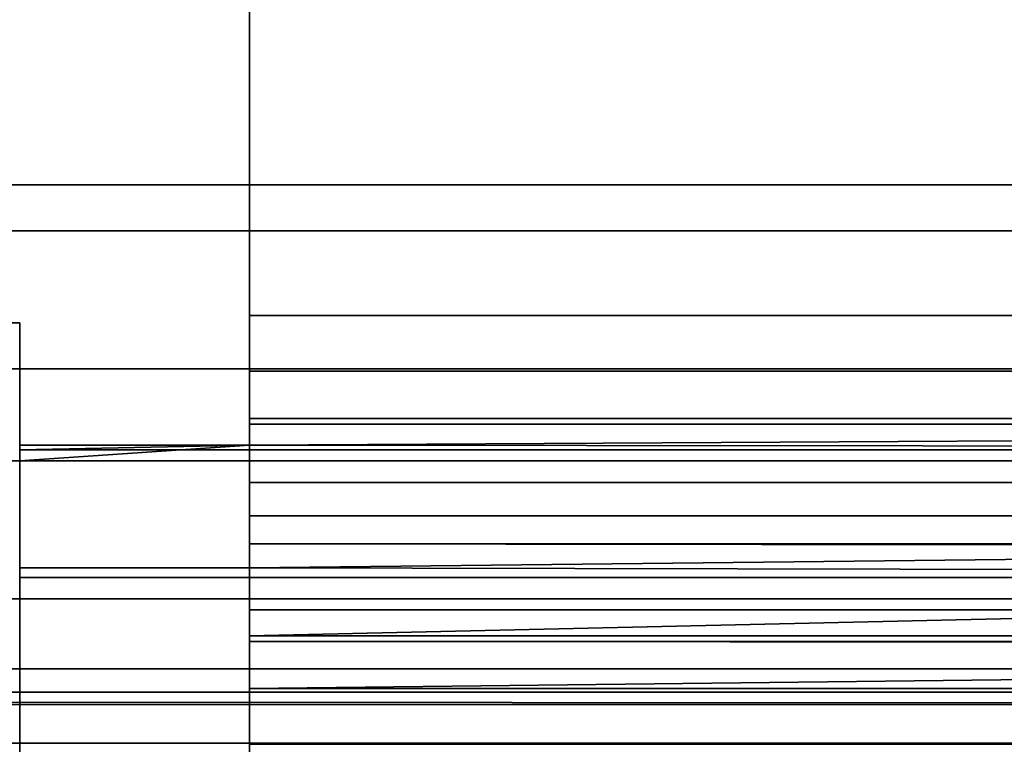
# Model space of a CAD drawing. Header units: millimetres. Extents: x -603 to 3703, y -115 to 249.
# Tile 267 of 656: x 358.2 to 368.91, y 13.42 to 21.3. Entities that reach past the tile are written whole.
import ezdxf

# ---------------------------------------------------------------- set-up
doc = ezdxf.new("R2010")
doc.units = ezdxf.units.MM
doc.layers.add('151', color=7, linetype='Continuous', true_color=0xffffff)

# ---------------------------------------------------------------- blocks, each defined once
blk = doc.blocks.new('UG_SURFACE_001')
at = {"layer": '151', "color": 252, "linetype": 'Continuous', "lineweight": 35}
for points in [[(603, -13.3, 2212.25), (603, 230.4, 2212.25), (-603, 230.4, 2212.25), (-603, -13.3, 2212.25)], [(-453, -13.3, 2062.25), (-453, 230.4, 2062.25), (453, 230.4, 2062.25), (453, -13.3, 2062.25)]]:
    blk.add_3dface(points, dxfattribs=at)
blk = doc.blocks.new('UG_SURFACE_033')
at = {"layer": '151', "color": 7, "linetype": 'Continuous', "lineweight": 35}
for points in [[(396.65, 11.15, 2003.9), (396.65, 229.15, 2003.9), (-396.65, 229.15, 2003.9), (-396.65, 11.15, 2003.9)], [(-396.5, 11.15, 2003.75), (-396.5, 229.15, 2003.75), (396.5, 229.15, 2003.75), (396.5, 11.15, 2003.75)]]:
    blk.add_3dface(points, dxfattribs=at)
blk = doc.blocks.new('UG_SURFACE_034')
at = {"layer": '151', "color": 41, "linetype": 'Continuous', "lineweight": 35}
for points in [[(396.65, 229.15, 2003.9), (396.65, 11.15, 2003.9), (-396.65, 11.15, 2003.9), (-396.65, 229.15, 2003.9)], [(410.5, 19, 2017.75), (410.5, 71, 2017.75), (-410.5, 71, 2017.75), (-410.5, 19, 2017.75)], [(401, 19.5, 2008.25), (403.5, 19.5, 2010.75), (-403.5, 19.5, 2010.75), (-401, 19.5, 2008.25)], [(403.5, 19.5, 2010.75), (403.5, 17.5, 2010.75), (-403.5, 17.5, 2010.75), (-403.5, 19.5, 2010.75)], [(401, 19.5, 2008.25), (-401, 19.5, 2008.25), (-401, 11.15, 2008.25), (401, 11.15, 2008.25)], [(409, 17.5, 2016.25), (410.5, 19, 2017.75), (-410.5, 19, 2017.75), (-409, 17.5, 2016.25)], [(403.5, 17.5, 2010.75), (409, 17.5, 2016.25), (-409, 17.5, 2016.25), (-403.5, 17.5, 2010.75)]]:
    blk.add_3dface(points, dxfattribs=at)
blk = doc.blocks.new('UG_SURFACE_050')
at = {"layer": '151', "color": 252, "linetype": 'Continuous', "lineweight": 35}
for points in [[(360.7, 22.801, 2020.25), (360.7, 18.08, 2020.25), (412, 18.08, 2020.25), (412, 69.5, 2020.25)], [(412, 69.5, 2018.75), (412, 18.08, 2018.75), (360.7, 18.08, 2018.75), (360.7, 22.801, 2018.75)], [(360.7, 18.08, 2020.25), (360.7, 22.801, 2020.25), (360.7, 22.801, 2018.75), (360.7, 18.08, 2018.75)], [(346.8, 13, 2008.75), (346.8, 18, 2008.75), (358.2, 18, 2008.75), (358.2, 13, 2008.75)], [(358.2, 13, 2010.25), (358.2, 18, 2010.25), (346.8, 18, 2010.25), (346.8, 13, 2010.25)], [(358.2, 18, 2008.75), (346.8, 18, 2008.75), (346.8, 18, 2010.25), (358.2, 18, 2010.25)], [(358.2, 18, 2008.75), (358.2, 18, 2010.25), (358.2, 13, 2010.25), (358.2, 13, 2008.75)], [(360.7, 18.08, 2018.75), (412, 18.08, 2018.75), (412, 17.475, 2018.63), (360.7, 17.475, 2018.63)], [(360.7, 16.901, 2020.015), (412, 16.901, 2020.015), (412, 18.08, 2020.25), (360.7, 18.08, 2020.25)], [(360.7, 18.08, 2018.75), (360.7, 17.475, 2018.63), (360.7, 16.901, 2020.015), (360.7, 18.08, 2020.25)], [(360.7, 17.475, 2018.63), (412, 17.475, 2018.63), (412, 16.963, 2018.287), (360.7, 16.963, 2018.287)], [(360.7, 15.902, 2019.348), (360.7, 16.901, 2020.015), (360.7, 17.475, 2018.63), (360.7, 16.963, 2018.287)], [(360.7, 16.673, 2017.889), (412, 16.963, 2018.287), (412, 16.62, 2017.775)], [(360.7, 16.673, 2017.889), (360.7, 16.963, 2018.287), (412, 16.963, 2018.287)], [(360.7, 16.963, 2018.287), (360.7, 16.673, 2017.889), (360.7, 15.338, 2018.572), (360.7, 15.902, 2019.348)], [(360.7, 15.902, 2019.348), (412, 15.902, 2019.348), (412, 16.901, 2020.015), (360.7, 16.901, 2020.015)], [(358.2, 16.5, 2017.978), (358.2, 16.673, 2017.889), (358.2, 16.62, 2017.775)], [(412, 16.62, 2017.775), (358.2, 16.62, 2017.775), (360.7, 16.673, 2017.889)], [(358.2, 16.62, 2017.775), (358.2, 16.673, 2017.889), (360.7, 16.673, 2017.889)], [(360.7, 16.673, 2017.889), (358.2, 16.673, 2017.889), (358.2, 16.5, 2017.978)], [(358.2, 16.5, 2017.978), (358.2, 15.338, 2018.572), (360.7, 15.338, 2018.572), (360.7, 16.673, 2017.889)], [(358.2, 16.62, 2017.775), (358.2, 16.5, 2017.17), (358.2, 16.5, 2017.978)], [(412, 16.5, 2017.17), (358.2, 16.5, 2017.17), (358.2, 16.62, 2017.775), (412, 16.62, 2017.775)], [(123.2, 16.5, 2017.17), (346.8, 16.5, 2017.17), (360.7, 16.5, 2015.151), (344.3, 16.5, 2015.151)], [(344.3, 16.5, 2015.151), (360.7, 16.5, 2015.151), (360.7, 15, 2015.151), (344.3, 15, 2015.151)], [(358.2, 15, 2021.75), (358.2, 16.5, 2021.75), (346.8, 16.5, 2021.75), (346.8, 15, 2021.75)], [(360.7, 16.5, 2015.151), (346.8, 16.5, 2017.17), (358.2, 16.5, 2017.17)], [(358.2, 16.5, 2017.978), (358.2, 16.5, 2017.17), (346.8, 16.5, 2017.17), (346.8, 16.5, 2017.978)], [(346.8, 16.5, 2017.978), (346.8, 16.5, 2021.75), (358.2, 16.5, 2021.75), (358.2, 16.5, 2017.978)], [(358.2, 15.338, 2018.572), (358.2, 16.5, 2017.978), (358.2, 16.5, 2021.75), (358.2, 15, 2021.75)], [(358.2, 16.5, 2017.17), (412, 16.5, 2017.17), (360.7, 16.5, 2015.151)], [(412, 16.5, 2017.17), (412, 16.5, 2011.83), (360.7, 16.5, 2011.83), (360.7, 16.5, 2015.151)], [(360.7, 16.5, 2011.83), (412, 16.5, 2011.83), (412, 16.266, 2010.651), (360.7, 16.266, 2010.651)], [(360.7, 16.5, 2011.83), (360.7, 16.266, 2010.651), (360.7, 14.88, 2011.225), (360.7, 15, 2011.83)], [(360.7, 15, 2011.83), (360.7, 15, 2015.151), (360.7, 16.5, 2015.151), (360.7, 16.5, 2011.83)], [(360.7, 16.266, 2010.651), (412, 16.266, 2010.651), (412, 15.598, 2009.652), (360.7, 15.598, 2009.652)], [(360.7, 14.537, 2010.713), (360.7, 14.88, 2011.225), (360.7, 16.266, 2010.651), (360.7, 15.598, 2009.652)], [(412, 15.902, 2019.348), (360.7, 15.902, 2019.348), (360.7, 15.338, 2018.572)], [(360.7, 15.338, 2018.572), (412, 15.234, 2018.349), (412, 15.902, 2019.348)], [(360.7, 15.598, 2009.652), (412, 15.598, 2009.652), (402.5, 15.545, 2009.601)], [(402.5, 15.545, 2009.601), (360.7, 14.599, 2008.985), (360.7, 15.598, 2009.652)], [(360.7, 15.598, 2009.652), (360.7, 14.599, 2008.985), (360.7, 14.025, 2010.37), (360.7, 14.537, 2010.713)], [(402.5, 15.545, 2009.601), (402.5, 14.599, 2008.985), (360.7, 14.599, 2008.985)], [(360.7, 15.338, 2018.572), (358.2, 15.338, 2018.572), (358.2, 15.234, 2018.349), (412, 15.234, 2018.349)], [(358.2, 15.234, 2018.349), (358.2, 15.338, 2018.572), (358.2, 15, 2021.75)], [(412, 15.234, 2018.349), (358.2, 15.234, 2018.349), (358.2, 15, 2017.17), (412, 15, 2017.17)], [(358.2, 15, 2021.75), (358.2, 15, 2017.17), (358.2, 15.234, 2018.349)], [(344.3, 15, 2015.151), (360.7, 15, 2015.151), (346.8, 15, 2017.17)], [(360.7, 15, 2015.151), (412, 15, 2011.83), (346.8, 15, 2017.17)], [(358.2, 15, 2017.17), (346.8, 15, 2017.17), (412, 15, 2011.83)], [(358.2, 15, 2017.17), (358.2, 15, 2021.75), (346.8, 15, 2021.75), (346.8, 15, 2017.17)], [(412, 15, 2011.83), (412, 15, 2017.17), (358.2, 15, 2017.17)], [(360.7, 15, 2015.151), (360.7, 15, 2011.83), (412, 15, 2011.83)], [(360.7, 14.88, 2011.225), (412, 14.88, 2011.225), (412, 15, 2011.83), (360.7, 15, 2011.83)], [(360.7, 14.537, 2010.713), (412, 14.537, 2010.713), (412, 14.88, 2011.225), (360.7, 14.88, 2011.225)], [(402.5, 13.42, 2008.75), (360.7, 13.42, 2008.75), (360.7, 14.599, 2008.985), (402.5, 14.599, 2008.985)], [(360.7, 13.42, 2010.25), (360.7, 14.025, 2010.37), (360.7, 14.599, 2008.985), (360.7, 13.42, 2008.75)], [(402.5, 14.51, 2010.686), (360.7, 14.537, 2010.713), (360.7, 14.025, 2010.37)], [(402.5, 14.51, 2010.686), (412, 14.51, 2010.686), (412, 14.537, 2010.713), (360.7, 14.537, 2010.713)], [(360.7, 14.025, 2010.37), (402.5, 14.025, 2010.37), (402.5, 14.51, 2010.686)], [(402.5, 14.025, 2010.37), (360.7, 14.025, 2010.37), (360.7, 13.42, 2010.25), (402.5, 13.42, 2010.25)]]:
    blk.add_3dface(points, dxfattribs=at)
blk = doc.blocks.new('UG_SURFACE_067')
at = {"layer": '151', "color": 7, "linetype": 'Continuous', "lineweight": 35}
for points in [[(-407.808, 14.239, 2015.058), (-409.18, 13.852, 2016.43), (409.18, 13.852, 2016.43)], [(-407.808, 14.239, 2015.058), (409.18, 13.852, 2016.43), (407.808, 14.239, 2015.058)], [(407.808, 14.239, 2015.058), (406.725, 13.985, 2013.975), (-406.725, 13.985, 2013.975), (-407.808, 14.239, 2015.058)], [(404.366, 13.432, 2011.616), (-404.366, 13.432, 2011.616), (-406.725, 13.985, 2013.975), (406.725, 13.985, 2013.975)], [(409.18, 13.852, 2016.43), (-409.18, 13.852, 2016.43), (-411.652, 13.155, 2018.902), (411.652, 13.155, 2018.902)], [(403.663, 13.267, 2010.913), (-403.663, 13.267, 2010.913), (-404.366, 13.432, 2011.616), (404.366, 13.432, 2011.616)]]:
    blk.add_3dface(points, dxfattribs=at)
blk = doc.blocks.new('UG_SURFACE_074')
at = {"layer": '151', "color": 252, "linetype": 'Continuous', "lineweight": 35}
for points in [[(-414.5, -30.22, 2021.75), (414.5, -30.22, 2021.75), (414.5, 62.62, 2021.75), (-414.5, 62.62, 2021.75)], [(-413, -30.22, 2020.25), (-413, 62.62, 2020.25), (413, 62.62, 2020.25), (413, -30.22, 2020.25)]]:
    blk.add_3dface(points, dxfattribs=at)

msp = doc.modelspace()

# ---------------------------------------------------------------- linework, layer by layer
at = {"layer": '151', "color": 252, "linetype": 'Continuous', "lineweight": -3, "true_color": 0x939598}
for p, q in [((360.7, 18.08, 2018.75), (360.7, 22.801, 2018.75)), ((360.7, 18.08, 2020.25), (360.7, 22.801, 2020.25)), ((-403.5, 19.5, 2010.75), (403.5, 19.5, 2010.75)), ((-401, 19.5, 2008.25), (401, 19.5, 2008.25)), ((-410.5, 19, 2017.75), (410.5, 19, 2017.75)), ((358.2, 18, 2010.25), (346.8, 18, 2010.25)), ((358.2, 18, 2008.75), (346.8, 18, 2008.75)), ((358.2, 18, 2008.75), (358.2, 18, 2010.25)), ((358.2, 13, 2010.25), (358.2, 18, 2010.25)), ((358.2, 18, 2008.75), (358.2, 13, 2008.75)), ((412, 18.08, 2018.75), (360.7, 18.08, 2018.75)), ((412, 18.08, 2020.25), (360.7, 18.08, 2020.25)), ((-409, 17.5, 2016.25), (409, 17.5, 2016.25)), ((-403.5, 17.5, 2010.75), (403.5, 17.5, 2010.75)), ((360.7, 16.673, 2017.889), (358.2, 16.673, 2017.889)), ((358.2, 16.673, 2017.889), (358.2, 16.5, 2017.978)), ((360.7, 16.673, 2017.889), (360.7, 15.338, 2018.572)), ((360.7, 16.5, 2015.151), (344.3, 16.5, 2015.151)), ((412, 16.5, 2017.17), (358.2, 16.5, 2017.17)), ((358.2, 16.5, 2017.978), (358.2, 15.338, 2018.572)), ((360.7, 16.5, 2011.83), (360.7, 16.5, 2015.151)), ((412, 16.5, 2011.83), (360.7, 16.5, 2011.83)), ((360.7, 16.5, 2015.151), (360.7, 15, 2015.151)), ((360.7, 15.338, 2018.572), (358.2, 15.338, 2018.572)), ((360.7, 15, 2015.151), (344.3, 15, 2015.151)), ((412, 15, 2017.17), (358.2, 15, 2017.17)), ((360.7, 15, 2015.151), (360.7, 15, 2011.83)), ((412, 15, 2011.83), (360.7, 15, 2011.83)), ((360.7, 13, 2008.75), (360.7, 13.42, 2008.75)), ((402.5, 13.42, 2008.75), (360.7, 13.42, 2008.75)), ((360.7, 13.42, 2010.25), (360.7, 13, 2010.25)), ((402.5, 13.42, 2010.25), (360.7, 13.42, 2010.25))]:
    msp.add_line(p, q, dxfattribs=at)
at = {"layer": '151', "color": 252, "linetype": 'Continuous', "lineweight": -3, "true_color": 0x939598, "extrusion": (1, 0, 0)}
for centre, radius, start, end in [((18.08, 2017.17, 360.7), 1.58, 90, 152.9233), ((18.08, 2017.17, 360.7), 3.08, 90, 152.9233), ((13.42, 2011.83, 360.7), 3.08, 270, 0), ((18.08, 2017.17, 358.2), 3.08, 152.9233, 180)]:
    msp.add_arc(centre, radius, start, end, dxfattribs=at)
at = {"layer": '151', "color": 252, "linetype": 'Continuous', "lineweight": -3, "true_color": 0x939598, "extrusion": (-1, 0, 0)}
for centre, start, end in [((-18.08, 2017.17, -358.2), 0, 27.0767), ((-13.42, 2011.83, -360.7), 180, 270)]:
    msp.add_arc(centre, 1.58, start, end, dxfattribs=at)

# ---------------------------------------------------------------- block references
at = {"layer": '151', "color": 252, "linetype": 'Continuous', "lineweight": -3, "true_color": 0x939598}
for name in ['UG_SURFACE_033', 'UG_SURFACE_001', 'UG_SURFACE_034', 'UG_SURFACE_074', 'UG_SURFACE_050', 'UG_SURFACE_067']:
    msp.add_blockref(name, (0, 0), dxfattribs=at)

doc.saveas('drawing.dxf')
